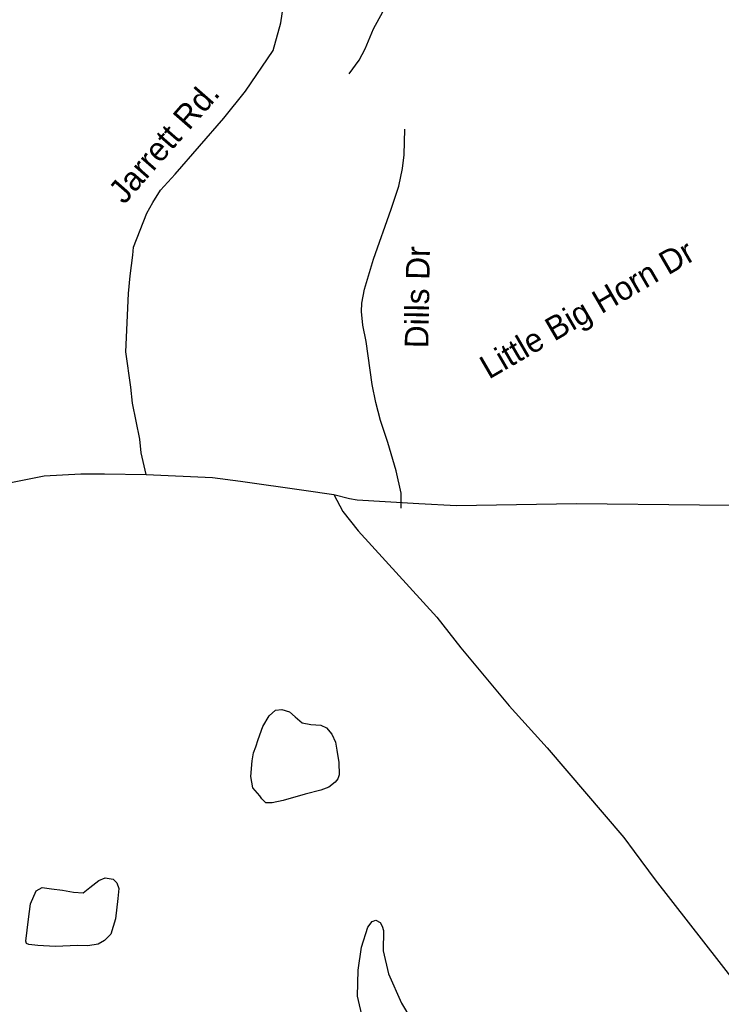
# Model space of a CAD drawing. Extents: x 1268485 to 1426702, y 514839 to 616766.
# Drawn here: x 1358151 to 1360100, y 579301 to 582036 of the extents above; entities that cross this region are included whole.
import ezdxf

# ---------------------------------------------------------------- set-up
doc = ezdxf.new("R2010")
doc.units = 0
for name, color, linetype in [('Old_Level_10', 7, 'Continuous'), ('Old_Level_11', 7, 'Continuous'), ('Old_Level_29', 7, 'Continuous'), ('Old_Level_32', 7, 'Continuous'), ('Old_Level_35', 7, 'Continuous'), ('Old_Level_62', 7, 'Continuous')]:
    doc.layers.add(name, color=color, linetype=linetype)

msp = doc.modelspace()

# ---------------------------------------------------------------- linework, layer by layer
at = {"layer": 'Old_Level_29'}
for points in [[(1356790.861, 580262.437), (1356885.943, 580344.235), (1356935.386, 580382.281), (1357100.829, 580468.833), (1357142.664, 580484.051), (1357661.812, 580634.331), (1358113.159, 580747.435), (1358218.992, 580768.44), (1358320.981, 580773.898), (1358387.022, 580774.369), (1358502.336, 580772.245)], [(1359023.799, 580716.575), (1359067.648, 580705.669), (1359089.024, 580702.461), (1359260.021, 580691.769), (1359364.758, 580686.423), (1359697.997, 580692.329), (1360381.82, 580684.627), (1360633.202, 580680.21), (1360819.801, 580673.006), (1360875.35, 580674.112), (1361073.911, 580677.785), (1361199.897, 580672.937), (1361525.897, 580676.091), (1361662.335, 580685.982), (1361776.278, 580707.843), (1361792.753, 580709.782), (1361846.055, 580728.205), (1361990.812, 580795.593)], [(1358502.336, 580772.245), (1358686.749, 580764.477), (1358764.332, 580754.235), (1358940.869, 580728.689), (1359023.799, 580716.575)]]:
    msp.add_lwpolyline(points, dxfattribs=at)
at = {"layer": 'Old_Level_32'}
for points in [[(1358502.336, 580772.245), (1358489.194, 580832.241), (1358484.834, 580870.498), (1358465.048, 580970.946), (1358460.133, 581015.066), (1358445.979, 581112.895), (1358453.888, 581275.113), (1358457.843, 581324.569), (1358465.752, 581381.939), (1358467.73, 581403.7), (1358504.687, 581498.404), (1358521.493, 581528.08), (1358542.179, 581561.68), (1358583.105, 581606.678), (1358718.853, 581761.964), (1358778.174, 581837.138), (1358855.29, 581949.9), (1358877.041, 582027.052), (1358882.973, 582070.574)], [(1359023.799, 580716.575), (1359049.052, 580669.315), (1359091.802, 580615.854), (1359310.483, 580376.04), (1359376.596, 580290.668), (1359511.217, 580129.48), (1359616.725, 580013.1), (1359829.22, 579764.302), (1359858.457, 579725.695), (1359916.686, 579646.285), (1360142.376, 579357.201), (1360189.091, 579292.229), (1360301.955, 579143.686), (1360434.401, 578977.552), (1360553.042, 578856.877), (1360624.226, 578797.529), (1360770.55, 578726.311), (1360982.127, 578645.202), (1361322.23, 578550.246), (1361903.57, 578323.239), (1362041.285, 578254.594), (1362212.432, 578182.307), (1362298.006, 578144.262)]]:
    msp.add_lwpolyline(points, dxfattribs=at)
at = {"layer": 'Old_Level_35'}
msp.add_lwpolyline([(1359210.906, 580678.896), (1359210.598, 580720.265), (1359197.577, 580783.011), (1359174.406, 580861.495), (1359153.286, 580922.139), (1359140.265, 580972.479), (1359130.833, 581022.102), (1359113.711, 581141.852), (1359104.586, 581187.374), (1359100.793, 581224.744), (1359101.921, 581248.018), (1359108.892, 581287.49), (1359123.041, 581333.012), (1359134.421, 581370.896), (1359183.531, 581508.896), (1359204.139, 581572.769), (1359214.904, 581622.545), (1359219.21, 581659.917), (1359220.851, 581731.377)], dxfattribs=at)
at = {"layer": 'Old_Level_62'}
for points in [[(1359066.857, 581885.012), (1359094.539, 581923.357), (1359111.25, 581954.935), (1359134.626, 582010.351), (1359159.745, 582057.718)], [(1358818.641, 579879.705), (1358799.161, 579901.953), (1358793.83, 579933.276), (1358796.701, 579976.952), (1358801.007, 579999.507), (1358807.261, 580016.167), (1358813.822, 580036.724), (1358827.048, 580072.352), (1358844.478, 580102.084), (1358862.317, 580117.72), (1358879.542, 580120.078), (1358900.867, 580113.414), (1358916.656, 580099.419), (1358935.828, 580082.604), (1358960.332, 580078.196), (1358988.014, 580076.504), (1359003.906, 580069.123), (1359018.362, 580050.873), (1359028.922, 580029.188), (1359032.715, 580007.248), (1359037.534, 579972.799), (1359038.457, 579938.043), (1359035.074, 579926.816), (1359027.897, 579917.947), (1359010.057, 579904.261), (1358987.604, 579895.751), (1358944.441, 579884.524), (1358882.822, 579866.684), (1358852.987, 579860.277), (1358834.635, 579860.635), (1358823.562, 579871.401), (1358818.641, 579879.705)], [(1358168.729, 579476.419), (1358176.11, 579537.473), (1358181.339, 579579.971), (1358197.333, 579616.47), (1358213.943, 579625.236), (1358239.369, 579621.442), (1358270.229, 579617.546), (1358301.192, 579612.882), (1358327.336, 579610.164), (1358346.304, 579625.441), (1358370.705, 579644.972), (1358388.749, 579652.252), (1358410.895, 579648.151), (1358421.558, 579638.461), (1358427.094, 579623.032), (1358423.711, 579594.683), (1358417.047, 579538.345), (1358404.231, 579495.643), (1358387.109, 579478.111), (1358369.475, 579468.268), (1358340.87, 579463.757), (1358313.188, 579463.962), (1358250.134, 579461.604), (1358202.05, 579464.065), (1358176.521, 579466.782), (1358170.061, 579469.806), (1358168.729, 579476.419)], [(1359174.509, 579205.391), (1359167.127, 579205.699), (1359135.242, 579208.519), (1359121.503, 579218.822), (1359104.484, 579259.269), (1359090.028, 579323.604), (1359091.77, 579395.577), (1359101.305, 579459.348), (1359118.632, 579514.918), (1359130.935, 579530.604), (1359141.086, 579534.347), (1359152.876, 579528.041), (1359158.617, 579517.891), (1359162.411, 579505.793), (1359160.976, 579449.865), (1359175.432, 579385.479), (1359211.521, 579304.586), (1359240.331, 579255.886), (1359240.023, 579239.892), (1359233.564, 579224.051), (1359215.417, 579214.516), (1359174.509, 579205.391)]]:
    msp.add_lwpolyline(points, dxfattribs=at)

# ---------------------------------------------------------------- texts
at = {"layer": 'Old_Level_10'}
for s, height, rotation, p in [('Dills Dr', 65.6167, 89.080533, (1359286.476, 581122.831)), ('Little Big Horn Dr', 65.61666, 30.152558, (1359454.836, 581035.67))]:
    msp.add_text(s, height=height, rotation=rotation, dxfattribs=at).set_placement(p)
at = {"layer": 'Old_Level_11'}
msp.add_text('Jarrett Rd.', height=65.61666, rotation=48.840867, dxfattribs=at).set_placement((1358441.591, 581520.156))

doc.saveas('drawing.dxf')
